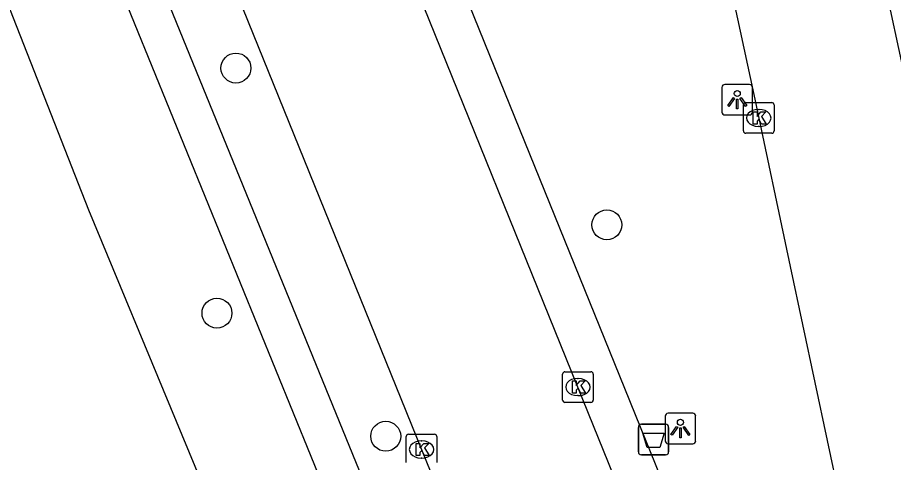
# Model space of a CAD drawing. Extents: x 160037 to 160839, y 385326 to 386441.
# Drawn here: x 160656.46 to 160685.12, y 385670.78 to 385685.33 of the extents above; entities that cross this region are included whole.
import ezdxf

# ---------------------------------------------------------------- set-up
doc = ezdxf.new("R2010")
doc.units = 0
for name, color, linetype in [('IMGEO_Afvalbak', 7, 'Continuous'), ('IMGEO_Boom', 7, 'Continuous'), ('IMGEO_Groenvoorziening', 7, 'Continuous'), ('IMGEO_Hek', 7, 'Continuous'), ('IMGEO_Kolk', 7, 'Continuous'), ('IMGEO_Lichtpunt', 7, 'Continuous'), ('IMGEO_Rijbaan_lokaal_open', 7, 'Continuous'), ('IMGEO_Voetpad_halfverhard', 7, 'Continuous'), ('IMGEO_Voetpad_open', 7, 'Continuous')]:
    doc.layers.add(name, color=color, linetype=linetype)

msp = doc.modelspace()

# ---------------------------------------------------------------- linework, layer by layer
at = {"layer": 'IMGEO_Afvalbak'}
for p, q in [((160676.871, 385672.027), (160677.661, 385672.027)), ((160677.661, 385672.027), (160676.871, 385672.027)), ((160676.771, 385671.127), (160676.771, 385671.927)), ((160676.771, 385671.927), (160676.771, 385671.127)), ((160677.761, 385671.927), (160677.761, 385671.127)), ((160677.761, 385671.127), (160677.761, 385671.927)), ((160677.661, 385671.027), (160676.871, 385671.027)), ((160676.871, 385671.027), (160677.661, 385671.027))]:
    msp.add_line(p, q, dxfattribs=at)
msp.add_lwpolyline([(160676.914, 385671.741), (160677.618, 385671.741), (160677.469, 385671.271), (160677.063, 385671.271), (160676.914, 385671.741)], dxfattribs=at)
for centre, start, end in [((160676.871, 385671.927), 90, 180), ((160676.871, 385671.927), 90, 180), ((160677.661, 385671.927), 0, 90), ((160677.661, 385671.927), 360, 90), ((160676.871, 385671.127), 180, 270), ((160676.871, 385671.127), 180, 270), ((160677.661, 385671.127), 270, 0), ((160677.661, 385671.127), 270, 0)]:
    msp.add_arc(centre, 0.1, start, end, dxfattribs=at)
at = {"layer": 'IMGEO_Boom'}
for centre in [(160663.606, 385683.681), (160675.74, 385678.551), (160662.986, 385675.664), (160668.506, 385671.636)]:
    msp.add_circle(centre, 0.489, dxfattribs=at)
at = {"layer": 'IMGEO_Groenvoorziening'}
msp.add_lwpolyline([(160644.352, 385717.646), (160650.054, 385701.285), (160658.784, 385679.044), (160664.517, 385665.217), (160661.711, 385663.365)], dxfattribs=at)
at = {"layer": 'IMGEO_Hek'}
msp.add_lwpolyline([(160644.352, 385717.646), (160650.054, 385701.285), (160658.784, 385679.044), (160664.517, 385665.217)], dxfattribs=at)
at = {"layer": 'IMGEO_Kolk'}
for p, q in [((160680.207, 385681.623), (160680.207, 385682.475)), ((160680.282, 385682.549), (160681.134, 385682.549)), ((160680.695, 385682.329), (160680.72, 385682.329)), ((160681.208, 385682.475), (160681.208, 385681.623)), ((160680.718, 385681.769), (160680.693, 385681.769)), ((160681.134, 385681.549), (160680.282, 385681.549)), ((160674.368, 385673.744), (160675.22, 385673.744)), ((160674.293, 385672.818), (160674.293, 385673.67)), ((160674.781, 385673.524), (160674.806, 385673.524)), ((160675.294, 385673.67), (160675.294, 385672.818)), ((160674.804, 385672.964), (160674.779, 385672.964)), ((160675.22, 385672.744), (160674.368, 385672.744)), ((160669.252, 385671.704), (160670.104, 385671.704)), ((160669.177, 385670.778), (160669.177, 385671.63)), ((160669.665, 385671.484), (160669.69, 385671.484)), ((160670.178, 385671.63), (160670.178, 385670.778)), ((160669.688, 385670.924), (160669.663, 385670.924))]:
    msp.add_line(p, q, dxfattribs=at)
for points in [[(160680.207, 385681.623), (160680.207, 385682.475)], [(160680.282, 385682.549), (160681.134, 385682.549)], [(160681.208, 385682.475), (160681.208, 385681.623)], [(160680.528, 385682.249), (160680.651, 385682.249), (160680.651, 385682.098), (160680.781, 385682.249), (160680.945, 385682.249), (160680.799, 385682.098), (160680.952, 385681.849), (160680.8, 385681.849), (160680.715, 385682.013), (160680.651, 385681.946), (160680.651, 385681.849), (160680.528, 385681.849), (160680.528, 385682.249)], [(160681.134, 385681.549), (160680.282, 385681.549)], [(160674.368, 385673.744), (160675.22, 385673.744)], [(160674.293, 385672.818), (160674.293, 385673.67)], [(160674.614, 385673.444), (160674.737, 385673.444), (160674.737, 385673.293), (160674.867, 385673.444), (160675.031, 385673.444), (160674.885, 385673.293), (160675.038, 385673.044), (160674.886, 385673.044), (160674.801, 385673.208), (160674.737, 385673.141), (160674.737, 385673.044), (160674.614, 385673.044), (160674.614, 385673.444)], [(160675.294, 385673.67), (160675.294, 385672.818)], [(160675.22, 385672.744), (160674.368, 385672.744)], [(160669.252, 385671.704), (160670.104, 385671.704)], [(160669.177, 385670.778), (160669.177, 385671.63)], [(160669.498, 385671.404), (160669.621, 385671.404), (160669.621, 385671.253), (160669.751, 385671.404), (160669.915, 385671.404), (160669.769, 385671.253), (160669.922, 385671.004), (160669.77, 385671.004), (160669.685, 385671.168), (160669.621, 385671.101), (160669.621, 385671.004), (160669.498, 385671.004), (160669.498, 385671.404)], [(160670.178, 385671.63), (160670.178, 385670.778)]]:
    msp.add_lwpolyline(points, dxfattribs=at)
for centre, start, end in [((160680.284, 385682.473), 91.552, 178.448), ((160680.284, 385682.473), 91.552, 178.448), ((160681.132, 385682.473), 1.552, 88.448), ((160681.132, 385682.473), 1.552, 88.448), ((160680.284, 385681.625), 181.552, 268.448), ((160680.284, 385681.625), 181.552, 268.448), ((160681.132, 385681.625), 271.552, 358.448), ((160681.132, 385681.625), 271.552, 358.448), ((160674.37, 385673.668), 91.552, 178.448), ((160674.37, 385673.668), 91.552, 178.448), ((160675.218, 385673.668), 1.552, 88.448), ((160675.218, 385673.668), 1.552, 88.448), ((160674.37, 385672.82), 181.552, 268.448), ((160674.37, 385672.82), 181.552, 268.448), ((160675.218, 385672.82), 271.552, 358.448), ((160675.218, 385672.82), 271.552, 358.448), ((160669.254, 385671.628), 91.552, 178.448), ((160669.254, 385671.628), 91.552, 178.448), ((160670.102, 385671.628), 1.552, 88.448), ((160670.102, 385671.628), 1.552, 88.448)]:
    msp.add_arc(centre, 0.0765, start, end, dxfattribs=at)
for centre, major_axis, ratio, start_param, end_param in [((160680.694, 385682.049), (-0.387, 0.002), 0.722429, 4.712389, 7.853982), ((160680.719, 385682.049), (-0.39, 0.002), 0.717154, 1.570796, 4.712389), ((160674.78, 385673.244), (-0.387, 0.002), 0.722429, 4.712389, 7.853982), ((160674.805, 385673.244), (-0.39, 0.002), 0.717154, 1.570796, 4.712389), ((160669.664, 385671.204), (-0.387, 0.002), 0.722429, 4.712389, 7.853982), ((160669.689, 385671.204), (-0.39, 0.002), 0.717154, 1.570796, 4.712389)]:
    msp.add_ellipse(centre, major_axis=major_axis, ratio=ratio, start_param=start_param, end_param=end_param, dxfattribs=at)
at = {"layer": 'IMGEO_Lichtpunt'}
for p, q in [((160679.505, 385683.05), (160679.505, 385682.243)), ((160679.505, 385683.05), (160679.505, 385682.243)), ((160680.407, 385683.145), (160679.599, 385683.145)), ((160680.407, 385683.145), (160679.599, 385683.145)), ((160680.501, 385682.243), (160680.501, 385683.05)), ((160680.501, 385682.243), (160680.501, 385683.05)), ((160679.599, 385682.149), (160680.407, 385682.149)), ((160679.599, 385682.149), (160680.407, 385682.149)), ((160677.648, 385672.293), (160677.648, 385671.486)), ((160677.648, 385672.293), (160677.648, 385671.486)), ((160678.55, 385672.388), (160677.742, 385672.388)), ((160678.55, 385672.388), (160677.742, 385672.388)), ((160678.644, 385671.486), (160678.644, 385672.293)), ((160678.644, 385671.486), (160678.644, 385672.293)), ((160677.742, 385671.392), (160678.55, 385671.392)), ((160677.742, 385671.392), (160678.55, 385671.392))]:
    msp.add_line(p, q, dxfattribs=at)
for points in [[(160679.879, 385682.714), (160679.918, 385682.686), (160679.73, 385682.424), (160679.692, 385682.451), (160679.879, 385682.714)], [(160679.981, 385682.666), (160680.028, 385682.666), (160680.028, 385682.344), (160679.981, 385682.344), (160679.981, 385682.666)], [(160680.091, 385682.686), (160680.129, 385682.713), (160680.316, 385682.451), (160680.277, 385682.423), (160680.091, 385682.686)], [(160678.022, 385671.957), (160678.061, 385671.929), (160677.873, 385671.667), (160677.835, 385671.694), (160678.022, 385671.957)], [(160678.124, 385671.909), (160678.171, 385671.909), (160678.171, 385671.587), (160678.124, 385671.587), (160678.124, 385671.909)], [(160678.234, 385671.929), (160678.272, 385671.956), (160678.459, 385671.694), (160678.42, 385671.666), (160678.234, 385671.929)]]:
    msp.add_lwpolyline(points, dxfattribs=at)
for centre in [(160680.004, 385682.848), (160678.147, 385672.091)]:
    msp.add_circle(centre, 0.0994, dxfattribs=at)
for centre, start, end in [((160679.599, 385683.05), 90, 180), ((160679.599, 385683.05), 90, 180), ((160680.407, 385683.05), 0, 90), ((160680.407, 385683.05), 0, 90), ((160679.599, 385682.243), 180, 270), ((160679.599, 385682.243), 180, 270), ((160680.407, 385682.243), 270, 0), ((160680.407, 385682.243), 270, 360), ((160677.742, 385672.293), 90, 180), ((160677.742, 385672.293), 90, 180), ((160678.55, 385672.293), 0, 90), ((160678.55, 385672.293), 0, 90), ((160677.742, 385671.486), 180, 270), ((160677.742, 385671.486), 180, 270), ((160678.55, 385671.486), 270, 0), ((160678.55, 385671.486), 270, 360)]:
    msp.add_arc(centre, 0.0946, start, end, dxfattribs=at)
at = {"layer": 'IMGEO_Rijbaan_lokaal_open'}
for points in [[(160672.168, 385720.553), (160672.236, 385720.257), (160672.767, 385717.917), (160675.452, 385706.265), (160677.399, 385697.427), (160680.547, 385682.813), (160681.741, 385677.189), (160683.353, 385669.597), (160684.532, 385663.797), (160684.992, 385661.627)], [(160681.991, 385655.41), (160681.545, 385656.559), (160674.794, 385673.244), (160669.368, 385686.648), (160663.199, 385701.92), (160657.38, 385716.256), (160656.937, 385717.386)], [(160654.83, 385707.907), (160658.086, 385699.854), (160663.493, 385686.466), (160669.678, 385671.204), (160673.4, 385662.011)], [(160689.852, 385662.934), (160689.287, 385665.363), (160685.918, 385681.39), (160684.387, 385688.526)]]:
    msp.add_lwpolyline(points, dxfattribs=at)
at = {"layer": 'IMGEO_Voetpad_halfverhard'}
for points in [[(160645.237, 385722.026), (160668.947, 385663.902)], [(160652.716, 385707.042), (160671.443, 385661.191)]]:
    msp.add_lwpolyline(points, dxfattribs=at)
at = {"layer": 'IMGEO_Voetpad_open'}
msp.add_lwpolyline([(160683.729, 385654.933), (160664.513, 385702.372), (160657.68, 385719.337)], dxfattribs=at)

doc.saveas('drawing.dxf')
